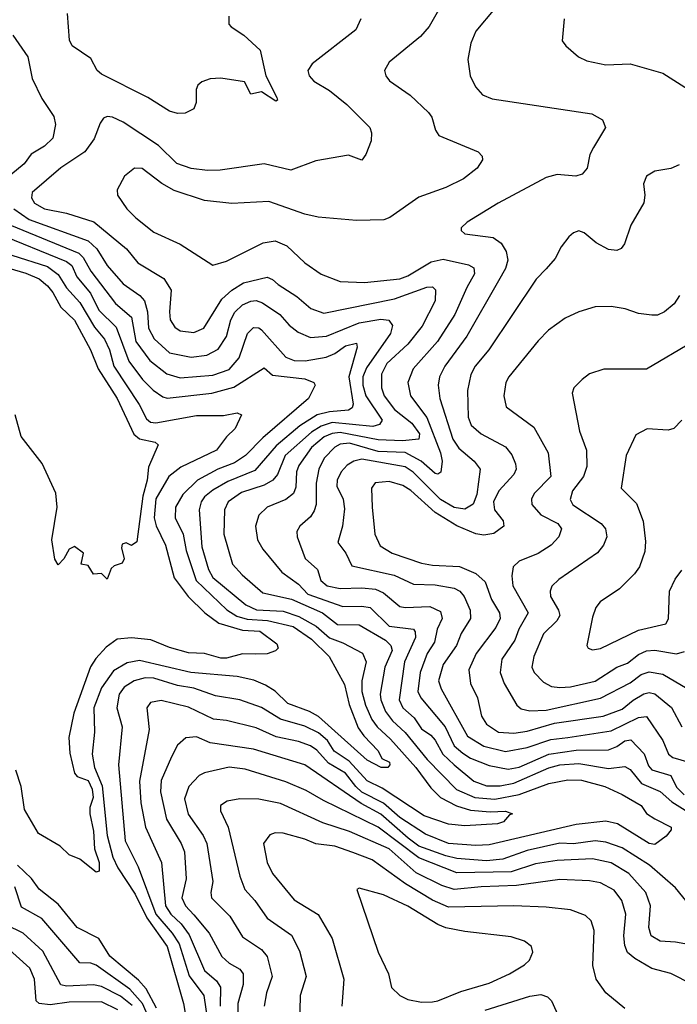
# Model space of a CAD drawing. Extents: x 1308313 to 1441400, y 959662 to 1036319.
# Tile 320 of 656: x 1351463 to 1353888, y 1010432 to 1014062. Entities that reach past the tile are written whole.
import ezdxf

# ---------------------------------------------------------------- set-up
doc = ezdxf.new("R2010")
doc.units = 0

msp = doc.modelspace()

# ---------------------------------------------------------------- linework, layer by layer
at = {"layer": '0CON10XD'}
for points in [[(1352233.8, 1014075), (1352234.4, 1014045), (1352243.3, 1014035), (1352289.4, 1014005), (1352349.3, 1013949.3), (1352371.2, 1013855), (1352411.5, 1013775), (1352413.8, 1013765), (1352407.9, 1013762.1), (1352355, 1013795.5), (1352315, 1013787.5), (1352292.3, 1013832.3), (1352205, 1013846), (1352165, 1013843.8), (1352135, 1013833.3), (1352119.3, 1013820.7), (1352113.3, 1013805), (1352113.6, 1013756.4), (1352105, 1013733.3), (1352073.3, 1013716.7), (1352045, 1013716), (1352015, 1013724.3), (1351935, 1013775.6), (1351765, 1013860.8), (1351748.9, 1013875), (1351725, 1013918.9), (1351655.9, 1013965.9), (1351646.5, 1013986.5), (1351639.6, 1014085)], [(1353012.7, 1014105), (1352973.2, 1014036.8), (1352940.7, 1013999.3), (1352825.7, 1013905), (1352808.6, 1013875), (1352813.1, 1013855), (1352827, 1013837), (1352903.1, 1013783.1), (1352970.1, 1013720.1), (1352983.1, 1013703.1), (1352996.8, 1013655), (1353009.1, 1013635), (1353153.3, 1013575), (1353168.6, 1013558.6), (1353170, 1013545), (1353150, 1013515), (1353099.2, 1013475), (1353035, 1013443.1), (1352935, 1013407.1), (1352827.8, 1013332.2), (1352805.9, 1013324.1), (1352705, 1013321.5), (1352563.9, 1013333.9), (1352515, 1013344.5), (1352381.4, 1013391.4), (1352245.4, 1013384.6), (1352145, 1013395.4), (1352032.4, 1013432.4), (1351987.5, 1013457.5), (1351915, 1013513.3), (1351885.6, 1013514.4), (1351849.2, 1013485), (1351822, 1013435), (1351824, 1013415), (1351858.1, 1013365), (1351890.9, 1013330.9), (1351958, 1013278), (1352055, 1013234.5), (1352175, 1013156.9), (1352225, 1013171.2), (1352360.5, 1013239.5), (1352405, 1013247.1), (1352448.3, 1013228.3), (1352514.4, 1013165), (1352575, 1013123.6), (1352645, 1013096.9), (1352735, 1013092.7), (1352865, 1013106.7), (1352895, 1013117.6), (1352980.5, 1013169.5), (1353025, 1013178.7), (1353118.5, 1013158.5), (1353137.4, 1013147.4), (1353140.3, 1013125), (1353112.4, 1013075), (1353068.3, 1012975), (1353003.9, 1012875), (1352914.1, 1012775), (1352894.7, 1012725), (1352904.7, 1012675), (1352964.5, 1012595), (1353015.2, 1012465), (1353021.4, 1012435), (1353016, 1012394), (1353005, 1012386.9), (1352995, 1012389.2), (1352944, 1012435), (1352885, 1012466.2), (1352785, 1012470.1), (1352679.1, 1012500.9), (1352645, 1012496.9), (1352625, 1012485.9), (1352586.1, 1012445), (1352565.6, 1012405), (1352556.7, 1012353.3), (1352556.7, 1012275), (1352548.9, 1012251.1), (1352535, 1012229.1), (1352495.5, 1012195), (1352485.4, 1012175), (1352486.8, 1012155), (1352515.6, 1012075.6), (1352561.2, 1012035), (1352574, 1011994), (1352596.4, 1011975), (1352645, 1011964.8), (1352725, 1011968.1), (1352775, 1011962.2), (1352805, 1011949.5), (1352865, 1011899.2), (1352885, 1011894.8), (1352975, 1011899), (1353015, 1011880), (1353020.5, 1011855), (1353002.7, 1011815), (1352992.4, 1011767.6), (1352966, 1011725), (1352939.4, 1011655), (1352931.9, 1011585), (1352942.1, 1011562.1), (1353031.7, 1011455), (1353065.5, 1011385.5), (1353097.5, 1011357.5), (1353125, 1011340), (1353195, 1011312.4), (1353265, 1011299.4), (1353305, 1011306.1), (1353415, 1011354.7), (1353515, 1011368.7), (1353635, 1011370.8), (1353665, 1011382.2), (1353695, 1011403.4), (1353717.1, 1011407.1), (1353765.8, 1011355.8), (1353782, 1011312), (1353795, 1011296.1), (1353865, 1011276), (1353885, 1011232.9), (1353914, 1011205)], [(1353215, 1014102.9), (1353145, 1014020), (1353126.5, 1013975), (1353115.7, 1013915), (1353124.2, 1013855), (1353144.5, 1013814.5), (1353170, 1013785), (1353205, 1013770), (1353572.5, 1013715), (1353612.7, 1013692.7), (1353624, 1013665), (1353578.7, 1013591.3), (1353565.7, 1013565), (1353555.5, 1013514.5), (1353537.3, 1013492.7), (1353514.4, 1013485.6), (1353445, 1013491.2), (1353405, 1013479.6), (1353227.5, 1013385), (1353113.8, 1013315), (1353091.2, 1013295), (1353091.2, 1013285), (1353105, 1013272.9), (1353208.8, 1013258.8), (1353238.5, 1013238.5), (1353256.7, 1013206.8), (1353263.1, 1013175), (1353254.2, 1013145), (1353228.7, 1013098.7), (1353112.5, 1012895), (1353030.5, 1012785), (1353011.2, 1012745), (1353005.8, 1012715), (1353012.4, 1012665), (1353060.8, 1012515), (1353083, 1012483), (1353138.8, 1012435), (1353160.8, 1012405), (1353148.9, 1012311.1), (1353135, 1012275.5), (1353105, 1012257.6), (1353065, 1012264.1), (1353015, 1012292.7), (1352913.5, 1012393.5), (1352885, 1012413.8), (1352725, 1012441.9), (1352695.2, 1012434.8), (1352670.1, 1012419.9), (1352648.3, 1012395), (1352634.3, 1012365), (1352632.8, 1012342.8), (1352655.3, 1012295), (1352660.9, 1012259.1), (1352653.1, 1012195), (1352636.5, 1012135), (1352665.2, 1012095.2), (1352688.3, 1012048.3), (1352844, 1012014), (1352915, 1011981.3), (1352995, 1011978.5), (1353065, 1011966.1), (1353086.8, 1011955), (1353102.1, 1011935), (1353123.8, 1011885), (1353125.8, 1011855), (1353091.3, 1011798.7), (1353073.5, 1011755), (1353024.8, 1011685), (1353007.7, 1011625), (1353016.8, 1011595), (1353115, 1011420.7), (1353174.4, 1011384.4), (1353255, 1011364.5), (1353335, 1011379.2), (1353421.4, 1011408.6), (1353484.6, 1011415.4), (1353645, 1011440.3), (1353745, 1011489.3), (1353775, 1011493.4), (1353834.8, 1011405), (1353855.9, 1011355), (1353872.4, 1011342.4), (1353931.1, 1011325)], [(1352721.2, 1014065), (1352702.9, 1014025), (1352541.2, 1013898.8), (1352525.7, 1013875), (1352530.6, 1013855), (1352547.1, 1013835), (1352605, 1013800.4), (1352669.4, 1013749.4), (1352754.3, 1013665), (1352760.8, 1013645), (1352759.2, 1013615), (1352740, 1013565), (1352725, 1013543.8), (1352675, 1013562), (1352555, 1013541.4), (1352462.4, 1013507.6), (1352365, 1013530), (1352202.7, 1013507.3), (1352155, 1013505.9), (1352095, 1013513.4), (1352042, 1013532), (1351975, 1013597.9), (1351845, 1013684.1), (1351805, 1013702.7), (1351785, 1013704.4), (1351771.5, 1013698.5), (1351759.1, 1013680.9), (1351737.7, 1013622.3), (1351703.6, 1013575), (1351614.8, 1013515.2), (1351509.1, 1013425), (1351506.1, 1013405), (1351516.9, 1013385), (1351554.3, 1013365), (1351635, 1013349.1), (1351736.7, 1013316.7), (1351856.6, 1013216.6), (1351898.2, 1013165), (1351995, 1013107.7), (1352020.9, 1013065), (1352014.7, 1012985.3), (1352018.2, 1012955), (1352035, 1012927.9), (1352055, 1012914.7), (1352105, 1012908.8), (1352141.5, 1012925), (1352208.8, 1013031.2), (1352245.4, 1013064.6), (1352288.6, 1013091.4), (1352375, 1013112.2), (1352395, 1013104.6), (1352415.6, 1013085.6), (1352485, 1013041.6), (1352537.1, 1012997.1), (1352585, 1012979.5), (1352845, 1013032.7), (1352965, 1013076.3), (1352985, 1013077.3), (1352996.6, 1013066.6), (1352995.3, 1013025), (1352947.3, 1012932.7), (1352894.1, 1012865.9), (1352817, 1012795), (1352797.8, 1012755), (1352797.7, 1012705), (1352807.6, 1012675), (1352845, 1012625.2), (1352909.5, 1012575), (1352937.5, 1012535), (1352935, 1012515.5), (1352875, 1012509.6), (1352785, 1012513.6), (1352645, 1012540.1), (1352615, 1012536.5), (1352586.2, 1012523.8), (1352539.3, 1012485), (1352491.8, 1012418.2), (1352484.2, 1012395), (1352481.9, 1012338.1), (1352472.2, 1012315), (1352445, 1012293.6), (1352375.7, 1012264.3), (1352344.6, 1012235), (1352332.2, 1012195), (1352339.6, 1012145), (1352359.9, 1012109.9), (1352430, 1012025), (1352491.4, 1011981.4), (1352525, 1011943.8), (1352655, 1011898.5), (1352725, 1011900.3), (1352755, 1011895.2), (1352825, 1011826.4), (1352915, 1011814.6), (1352921.9, 1011805), (1352922.5, 1011785), (1352882.2, 1011695), (1352862.4, 1011555), (1352876.1, 1011525), (1352918.3, 1011488.3), (1352945, 1011448), (1352979.7, 1011425), (1352995.6, 1011405.6), (1353024.1, 1011355), (1353064.7, 1011314.7), (1353138, 1011255), (1353185, 1011237.8), (1353235, 1011238), (1353285, 1011247.2), (1353415, 1011303.6), (1353455, 1011314.9), (1353525, 1011319.7), (1353635, 1011301), (1353695, 1011309.5), (1353715, 1011297.4), (1353756, 1011246), (1353825, 1011216.7), (1353868.6, 1011178.6), (1354025, 1011080)], [(1353471.2, 1014065), (1353464.2, 1013984.2), (1353476.7, 1013965), (1353523.3, 1013925), (1353555, 1013910), (1353625, 1013895.7), (1353715, 1013898.9), (1353835, 1013864.3), (1353957, 1013787)], [(1351437.1, 1014005), (1351492.9, 1013925), (1351508.5, 1013845), (1351545, 1013771.9), (1351588.8, 1013705), (1351595.3, 1013675), (1351584.6, 1013625), (1351554.8, 1013595.2), (1351505, 1013566), (1351479.1, 1013530.9), (1351429.7, 1013490.3)], [(1353895, 1013526.9), (1353865, 1013513.1), (1353805, 1013503.1), (1353774.2, 1013485), (1353763.2, 1013456.8), (1353768.9, 1013415), (1353765, 1013386.7), (1353717.5, 1013305), (1353693.1, 1013235), (1353681.9, 1013218.1), (1353665, 1013210.6), (1353635, 1013214.4), (1353589.4, 1013239.4), (1353545, 1013276.2), (1353525, 1013283.3), (1353505, 1013276.2), (1353488.3, 1013261.7), (1353460, 1013225), (1353438, 1013182), (1353405, 1013142.9), (1353367.5, 1013105), (1353192.8, 1012845), (1353142.2, 1012785), (1353126.6, 1012753.4), (1353114.2, 1012695), (1353116.6, 1012596.6), (1353127.5, 1012567.5), (1353164.5, 1012535), (1353255, 1012487.5), (1353278.4, 1012458.4), (1353292, 1012425), (1353294, 1012405), (1353286, 1012385), (1353229.7, 1012325), (1353210.2, 1012285), (1353214.2, 1012255), (1353246.5, 1012215), (1353248.1, 1012195), (1353212.2, 1012167.8), (1353175, 1012161.9), (1353145, 1012166.3), (1353075, 1012195.8), (1352995.1, 1012245.1), (1352905, 1012326), (1352876.1, 1012345), (1352825, 1012359.6), (1352774.3, 1012355), (1352760.4, 1012335), (1352762.6, 1012265), (1352772.7, 1012165), (1352792.2, 1012122.2), (1352836.9, 1012095), (1352945, 1012058.5), (1352985, 1012050.9), (1353085, 1012046.1), (1353145, 1012019.8), (1353179.1, 1011989.1), (1353202.4, 1011925), (1353232.6, 1011875), (1353234.7, 1011855), (1353218.6, 1011821.4), (1353146.7, 1011725), (1353119.4, 1011665), (1353125.3, 1011615), (1353151.5, 1011561.5), (1353165.9, 1011495), (1353185, 1011464.7), (1353229.4, 1011435), (1353285, 1011431.9), (1353335, 1011439.3), (1353435, 1011468.8), (1353614.3, 1011495), (1353685, 1011520.5), (1353725, 1011553.7), (1353765, 1011576.4), (1353785, 1011581.2), (1353805, 1011577), (1353866.7, 1011526.7), (1353904.7, 1011455)], [(1351441.6, 1013365), (1351497.1, 1013325), (1351715, 1013246.4), (1351746.9, 1013216.9), (1351785, 1013155.9), (1351845, 1013088.4), (1351905.5, 1013045.5), (1351922.5, 1013025), (1351934.2, 1012985), (1351937.7, 1012925), (1351959, 1012885), (1352015, 1012834), (1352095, 1012818), (1352152.9, 1012825), (1352195, 1012847.2), (1352225, 1012893.6), (1352242.1, 1012955), (1352256.8, 1012983.2), (1352285, 1013010.4), (1352315, 1013024.8), (1352335, 1013026.3), (1352358.5, 1013018.5), (1352421.8, 1012975), (1352456.4, 1012936.4), (1352490.1, 1012910.1), (1352535, 1012890), (1352595, 1012895.6), (1352715, 1012944.8), (1352795, 1012958.3), (1352824.7, 1012954.7), (1352837.8, 1012935), (1352830.2, 1012905), (1352741.6, 1012778.4), (1352729, 1012745), (1352729, 1012715), (1352739.3, 1012675), (1352799.3, 1012585), (1352790.1, 1012569.9), (1352765, 1012561.8), (1352615, 1012576.6), (1352575, 1012563.6), (1352538.8, 1012541.2), (1352441.5, 1012455), (1352413.5, 1012385), (1352396.4, 1012365), (1352364.3, 1012345.7), (1352280.8, 1012319.2), (1352231.8, 1012285), (1352218.1, 1012255), (1352215.7, 1012165.7), (1352247.5, 1012055), (1352283.9, 1012015), (1352359.3, 1011949.3), (1352465, 1011925.7), (1352579.2, 1011875), (1352635, 1011832.9), (1352715, 1011831.6), (1352811.6, 1011775), (1352831.9, 1011755), (1352836.1, 1011736.1), (1352809.7, 1011675), (1352792.4, 1011575), (1352794.6, 1011554.6), (1352812.3, 1011512.3), (1352837.8, 1011477.8), (1352885, 1011434.3), (1352965.6, 1011335), (1353074.2, 1011224.2), (1353141.5, 1011195), (1353215, 1011189.1), (1353305, 1011205.6), (1353415, 1011246.6), (1353485, 1011259.9), (1353535, 1011258.8), (1353621.1, 1011235), (1353685, 1011205.3), (1353755.5, 1011165), (1353775, 1011136), (1353805.6, 1011115.6), (1353865.4, 1011085.4), (1353865.7, 1011075), (1353847.6, 1011052.4), (1353805, 1011021.4), (1353785, 1011025.6), (1353667.2, 1011097.2), (1353625, 1011107.5), (1353515, 1011095.6), (1353195, 1011019.8), (1353145, 1011017.2), (1353044.7, 1011024.7), (1352959.2, 1011059.2), (1352865, 1011120.6), (1352805, 1011174), (1352725, 1011214.7), (1352702, 1011235), (1352664.1, 1011285), (1352601.7, 1011321.7), (1352558.9, 1011368.9), (1352535, 1011384.8), (1352490.8, 1011400.8), (1352408.6, 1011418.6), (1352335, 1011451.7), (1352225, 1011478), (1352177, 1011483), (1352085, 1011528.1), (1351985, 1011552.2), (1351945, 1011544.5), (1351931.2, 1011525), (1351940, 1011445), (1351904.8, 1011254.8), (1351909.4, 1011175), (1351926.7, 1011085), (1351985.8, 1010955), (1352001.1, 1010795), (1352020, 1010765), (1352058.8, 1010728.8), (1352088.1, 1010688.1), (1352145, 1010556.7), (1352189.1, 1010519.1), (1352203.8, 1010495), (1352201.7, 1010425)], [(1351405, 1013314.3), (1351680.8, 1013200.8), (1351697.4, 1013185), (1351724.9, 1013134.9), (1351816.1, 1013016.1), (1351875, 1012965.3), (1351891.2, 1012875), (1351942.9, 1012805), (1352005, 1012756.5), (1352055, 1012742.2), (1352175, 1012752), (1352235, 1012772), (1352272.7, 1012815), (1352302.9, 1012905), (1352325, 1012926.8), (1352345, 1012925.9), (1352355, 1012918.2), (1352445, 1012817.8), (1352475.5, 1012805.5), (1352515.2, 1012804.8), (1352592.7, 1012817.3), (1352625, 1012831.2), (1352665, 1012859.5), (1352705, 1012868.9), (1352707.6, 1012855), (1352677.1, 1012745), (1352693.2, 1012645), (1352689.3, 1012630.7), (1352675, 1012622.8), (1352605, 1012616.9), (1352559.6, 1012605), (1352496, 1012565), (1352409, 1012491), (1352329.6, 1012400.4), (1352230.1, 1012359.9), (1352175, 1012328), (1352145, 1012303.1), (1352132.6, 1012285), (1352124.3, 1012255), (1352135, 1012118.6), (1352159.3, 1012035), (1352175.4, 1012005.4), (1352296.9, 1011905), (1352336.6, 1011886.6), (1352435, 1011881), (1352492, 1011862), (1352556, 1011826), (1352605, 1011782.8), (1352654.6, 1011764.6), (1352726.9, 1011726.9), (1352740.3, 1011695), (1352725.2, 1011625), (1352724.9, 1011585), (1352738.6, 1011535), (1352762.2, 1011482.2), (1352780.8, 1011455), (1352829.9, 1011409.9), (1352924, 1011305), (1352979.8, 1011229.8), (1353014.7, 1011194.7), (1353074.5, 1011164.5), (1353125, 1011148.6), (1353198.5, 1011141.5), (1353254.5, 1011144.5), (1353280, 1011135), (1353269.1, 1011130.9), (1353246.9, 1011105), (1353225, 1011097.1), (1353105, 1011090.6), (1353045, 1011096.1), (1352955, 1011127.3), (1352799.2, 1011229.2), (1352745, 1011256.3), (1352678.5, 1011328.5), (1352622.6, 1011365), (1352598.3, 1011405), (1352565, 1011433.4), (1352515, 1011458), (1352425, 1011483.6), (1352355, 1011526.1), (1352275, 1011554.8), (1352185, 1011569.3), (1352105, 1011597.5), (1352045, 1011607.1), (1351958, 1011635), (1351925, 1011636.2), (1351885, 1011624.8), (1351848.7, 1011601.3), (1351829.8, 1011575), (1351821.3, 1011525), (1351840.2, 1011455), (1351827.5, 1011315), (1351851.9, 1011035), (1351899.5, 1010939.5), (1351964.9, 1010765), (1352025.7, 1010695), (1352050.8, 1010655), (1352087.9, 1010537.9), (1352141.7, 1010465), (1352162.3, 1010322.3)], [(1351375, 1013276.4), (1351635, 1013170.1), (1351655, 1013155.9), (1351673.6, 1013113.6), (1351723.8, 1013053.8), (1351755, 1012990.7), (1351818.3, 1012928.3), (1351865, 1012803.7), (1351916.2, 1012735), (1351955, 1012696.6), (1351991.1, 1012671.1), (1352006.8, 1012666.8), (1352171.2, 1012685), (1352252.8, 1012707.2), (1352365, 1012778.5), (1352395, 1012751.2), (1352515, 1012738), (1352547.5, 1012725), (1352552.9, 1012715), (1352528.1, 1012665), (1352359.8, 1012520.2), (1352296.1, 1012455), (1352255, 1012427.9), (1352194, 1012405), (1352118.2, 1012365), (1352065, 1012311.6), (1352037.8, 1012265), (1352035.7, 1012225), (1352066.2, 1012165), (1352077.3, 1012105), (1352113.9, 1011995), (1352226.5, 1011886.5), (1352263.7, 1011863.7), (1352302.2, 1011852.2), (1352377.2, 1011847.2), (1352471, 1011825), (1352538.6, 1011778.6), (1352604.3, 1011715), (1352661.2, 1011611.2), (1352678.1, 1011538.1), (1352711.2, 1011451.2), (1352731.6, 1011421.6), (1352785, 1011367.1), (1352798.3, 1011338.3), (1352826.9, 1011325), (1352828.6, 1011315), (1352821.2, 1011305), (1352796.2, 1011305), (1352745, 1011332.5), (1352565, 1011493.4), (1352532.1, 1011512.1), (1352451.4, 1011541.4), (1352405, 1011586.7), (1352368.9, 1011608.9), (1352326.8, 1011626.8), (1352265, 1011640.6), (1352094.3, 1011655.7), (1351905, 1011699.3), (1351858.6, 1011691.4), (1351808.2, 1011661.8), (1351765, 1011599.2), (1351736, 1011525), (1351738.9, 1011435), (1351729.8, 1011355), (1351738.5, 1011305), (1351767.5, 1011237.6), (1351785.1, 1011055), (1351806.7, 1010975), (1351824.6, 1010935), (1351888.1, 1010838.1), (1351931.3, 1010751.3), (1352006.7, 1010645), (1352067.5, 1010435), (1352085.8, 1010325.8)], [(1351434.1, 1013194.1), (1351565, 1013152), (1351605, 1013123.1), (1351635, 1013073.2), (1351685, 1013019), (1351738.8, 1012928.8), (1351775, 1012884.2), (1351793.4, 1012845), (1351809.6, 1012785), (1351903.3, 1012643.3), (1351930, 1012590), (1351945, 1012578.3), (1351965, 1012575.9), (1352115, 1012603.3), (1352215, 1012602.4), (1352265, 1012612.1), (1352280.6, 1012605), (1352257.3, 1012555), (1352225.3, 1012524.7), (1352188.5, 1012475), (1352057.4, 1012412.6), (1352012.5, 1012377.5), (1351965, 1012295.4), (1351959.1, 1012225), (1351965.6, 1012195.6), (1352000.2, 1012125), (1352032.1, 1012005), (1352083.6, 1011935), (1352145.6, 1011875.5), (1352197.3, 1011837.3), (1352285, 1011811.7), (1352348, 1011808), (1352411.7, 1011761.7), (1352415.7, 1011745), (1352406, 1011735), (1352375, 1011724.1), (1352333, 1011723), (1352285, 1011724.6), (1352225, 1011707.7), (1352205, 1011708.7), (1352145, 1011725.2), (1352085, 1011728.4), (1352015, 1011747.5), (1351945.9, 1011775.9), (1351875, 1011783.2), (1351821.9, 1011778.1), (1351781.3, 1011748.6), (1351743.1, 1011706.9), (1351723.9, 1011676.1), (1351661.9, 1011505), (1351644, 1011416), (1351648.2, 1011358.2), (1351665.2, 1011285), (1351675, 1011271.9), (1351715, 1011257), (1351729.9, 1011225), (1351733.5, 1011195), (1351721.7, 1011158.3), (1351721.9, 1011135), (1351735, 1011071.2), (1351739.2, 1011005), (1351755.8, 1010955), (1351756.3, 1010923.7), (1351745, 1010920), (1351685, 1010967.5), (1351645, 1010983.3), (1351612.5, 1011015), (1351532.1, 1011062.1), (1351480, 1011150), (1351468.4, 1011235), (1351449.1, 1011295)], [(1351370.6, 1013160.6), (1351485, 1013127.4), (1351535, 1013106.5), (1351565, 1013080.4), (1351585, 1013056.8), (1351615, 1013002.6), (1351665, 1012954.2), (1351724.4, 1012845), (1351752.8, 1012775), (1351822.5, 1012665), (1351883.8, 1012533.8), (1351905, 1012517), (1351962.5, 1012505), (1351973.3, 1012495), (1351937.6, 1012412.4), (1351933.3, 1012365), (1351916.5, 1012305), (1351895, 1012136.7), (1351875, 1012123.8), (1351855, 1012133.3), (1351841.2, 1012128.8), (1351838.8, 1012115), (1351847.8, 1012075), (1351841.1, 1012058.9), (1351811.2, 1012048.8), (1351800.7, 1012039.3), (1351785, 1012000), (1351765, 1012020), (1351735, 1012017.5), (1351715, 1012050), (1351690, 1012055), (1351697.5, 1012095), (1351665, 1012120), (1351645, 1012110), (1351625.8, 1012074.2), (1351605, 1012052.5), (1351592.9, 1012072.9), (1351581.2, 1012145), (1351601.5, 1012265), (1351596.4, 1012316.4), (1351546, 1012426), (1351467.9, 1012525), (1351445.8, 1012605.8)], [(1353896.9, 1013045), (1353877.1, 1013015), (1353840.8, 1012985), (1353815, 1012972.5), (1353795, 1012972.5), (1353745, 1012978.5), (1353696.2, 1012996.2), (1353645, 1013004.4), (1353585, 1013003.3), (1353524.6, 1012985.4), (1353475, 1012961.1), (1353413.1, 1012916.9), (1353375, 1012877.5), (1353266.5, 1012745), (1353255.9, 1012724.1), (1353248.8, 1012675), (1353256.7, 1012635), (1353359.6, 1012559.6), (1353411.6, 1012465), (1353421.9, 1012378.1), (1353360, 1012315), (1353350.8, 1012295), (1353351.5, 1012275), (1353385, 1012236.5), (1353447.1, 1012205), (1353461.8, 1012185), (1353450.9, 1012155), (1353422.5, 1012125), (1353375.6, 1012094.4), (1353305, 1012065.4), (1353282.7, 1012045), (1353277.7, 1012012.3), (1353281.1, 1011975), (1353337.9, 1011875), (1353304.3, 1011815.7), (1353288.8, 1011775), (1353241.1, 1011705), (1353235.2, 1011655.2), (1353249.4, 1011615), (1353296.7, 1011535), (1353312, 1011522), (1353343.8, 1011513.8), (1353405, 1011517.2), (1353605, 1011561.2), (1353715, 1011617), (1353755, 1011647.9), (1353785, 1011657.8), (1353835, 1011649.1), (1353925, 1011596.4)], [(1353945.3, 1012874.7), (1353775, 1012773.1), (1353616.8, 1012773.2), (1353565, 1012755.8), (1353538, 1012735), (1353506.2, 1012705), (1353500.8, 1012685), (1353527.9, 1012545), (1353553.9, 1012475), (1353554.1, 1012415), (1353542, 1012378), (1353501.8, 1012325), (1353492.9, 1012292.9), (1353503.6, 1012273.6), (1353607.1, 1012205), (1353623.1, 1012185), (1353628.2, 1012155), (1353615.7, 1012124.3), (1353593.7, 1012096.3), (1353451.8, 1011998.2), (1353426, 1011974), (1353419.1, 1011955), (1353420.4, 1011935), (1353450.3, 1011885), (1353454.7, 1011865), (1353444.4, 1011845.6), (1353395, 1011797.8), (1353359.4, 1011715), (1353352, 1011675), (1353360, 1011655), (1353395, 1011620.4), (1353423.9, 1011603.9), (1353455, 1011600.7), (1353495, 1011603), (1353585, 1011623.4), (1353665.2, 1011674.8), (1353705, 1011689.4), (1353745, 1011721.5), (1353775, 1011734.8), (1353805, 1011737.7), (1353885.8, 1011724.2), (1353915, 1011732.3)], [(1353905, 1012585.8), (1353876, 1012555), (1353855, 1012549.1), (1353776.6, 1012553.4), (1353735, 1012532), (1353700, 1012455), (1353681.4, 1012335), (1353738.3, 1012278.2), (1353762.9, 1012212.9), (1353771.1, 1012138.9), (1353768.2, 1012101.8), (1353748.5, 1012045), (1353730.5, 1012019.5)], [(1353730.5, 1012019.5), (1353675, 1011964.4), (1353604, 1011916), (1353588.1, 1011895), (1353575, 1011860), (1353554.3, 1011755), (1353560, 1011745), (1353575, 1011738.6), (1353605, 1011744.5), (1353745, 1011811.1), (1353845.6, 1011835), (1353856.2, 1011853.8), (1353859.6, 1011955), (1353880.5, 1011999.5), (1353905, 1012032.9)], [(1353935.7, 1010795.7), (1353881.4, 1010861.4), (1353785.3, 1010945.3), (1353685, 1011008.9), (1353625, 1011030.3), (1353585, 1011034.8), (1353505, 1011023.9), (1353455, 1011025.9), (1353335, 1010999.9), (1353245, 1010967.1), (1353185, 1010961.8), (1353075, 1010970), (1353035, 1010979.7), (1352935, 1011014.9), (1352895.1, 1011045.1), (1352795, 1011132.8), (1352722.5, 1011172.5), (1352515, 1011315.7), (1352325, 1011372.8), (1352165, 1011396.2), (1352115, 1011418.9), (1352075.3, 1011414.7), (1352045, 1011387.5), (1352022.8, 1011345), (1351985, 1011257.5), (1351982.2, 1011215), (1352004.8, 1011115), (1352058.6, 1011025), (1352070.2, 1010995), (1352076.7, 1010895), (1352061.4, 1010825), (1352073.8, 1010795), (1352105, 1010761.9), (1352161.6, 1010695), (1352208, 1010608), (1352235, 1010584.2), (1352275, 1010562), (1352287.5, 1010545), (1352287.2, 1010505), (1352267.9, 1010435), (1352266.8, 1010345)], [(1353985, 1010643.5), (1353881.2, 1010661.2), (1353825, 1010665.3), (1353791.8, 1010685), (1353782.9, 1010715), (1353790, 1010795), (1353772.3, 1010845), (1353709.7, 1010915), (1353645, 1010954.4), (1353575, 1010968.4), (1353445, 1010962.3), (1353365, 1010950.4), (1353275, 1010920.2), (1353075, 1010916.6), (1352935, 1010972.1), (1352785, 1011085.9), (1352583.3, 1011183.3), (1352519.1, 1011220.9), (1352445, 1011252.6), (1352295, 1011299.1), (1352235, 1011306.6), (1352145, 1011285.9), (1352125, 1011275.4), (1352086.5, 1011235), (1352070.5, 1011189.5), (1352083.8, 1011133.8), (1352139.8, 1011055), (1352152.9, 1011025), (1352175.2, 1010885.2), (1352167.2, 1010845), (1352170.8, 1010825), (1352237.8, 1010757.8), (1352285, 1010681.2), (1352355, 1010634.6), (1352375, 1010609.2), (1352393.4, 1010535), (1352373.1, 1010475), (1352364.1, 1010425)], [(1353945, 1010505.4), (1353865, 1010545.4), (1353795, 1010564.5), (1353731.2, 1010601.2), (1353705, 1010623.5), (1353695, 1010648.8), (1353691.1, 1010685), (1353697.9, 1010765), (1353684.1, 1010815), (1353655, 1010852.8), (1353605, 1010880.2), (1353565, 1010887.6), (1353455, 1010892.1), (1353295, 1010870.1), (1353165, 1010865.7), (1353065, 1010855.2), (1353020.2, 1010870.2), (1352925, 1010916.5), (1352825, 1011005.4), (1352679.7, 1011069.7), (1352581.3, 1011101.3), (1352425, 1011172.2), (1352345, 1011188.9), (1352275, 1011190), (1352228.3, 1011181.7), (1352202.9, 1011165), (1352203.3, 1011145), (1352231.4, 1011085), (1352274.3, 1010904.3), (1352293.3, 1010855), (1352330.4, 1010815), (1352375, 1010750), (1352465, 1010687.5), (1352495, 1010630), (1352519.2, 1010535), (1352497.5, 1010465), (1352494.7, 1010355)], [(1353695, 1010416.4), (1353624.5, 1010475), (1353588.5, 1010525), (1353576.8, 1010575), (1353581.8, 1010705), (1353570.5, 1010740.5), (1353549.8, 1010759.8), (1353495, 1010780.4), (1353405, 1010790.7), (1353285, 1010795.2), (1353045, 1010790.3), (1352985.8, 1010815.8), (1352885.9, 1010875.9), (1352763.3, 1010965), (1352691.9, 1010991.9), (1352625, 1011015.5), (1352555, 1011023.5), (1352515, 1011041.6), (1352435, 1011063.8), (1352405.4, 1011064.6), (1352385, 1011056.5), (1352362.1, 1011025), (1352375.4, 1010955), (1352395.4, 1010915), (1352475, 1010817.9), (1352563.1, 1010763.1), (1352615.2, 1010675.2), (1352658.7, 1010525), (1352651.2, 1010425)], [(1351967.7, 1010417.7), (1351929.3, 1010489.3), (1351900.9, 1010520.9), (1351795, 1010609.5), (1351754.1, 1010675), (1351674.9, 1010714.9), (1351605, 1010801.9), (1351535, 1010857.3), (1351505.9, 1010895.9), (1351454.9, 1010944.9)], [(1351960.3, 1010335), (1351915.8, 1010435.8), (1351868.4, 1010488.4), (1351745, 1010576.1), (1351725, 1010583.5), (1351684.8, 1010584.8), (1351545, 1010748.4), (1351470, 1010790), (1351444.8, 1010865)], [(1352945, 1010439.7), (1352985, 1010441), (1353005, 1010444.8), (1353090.1, 1010479.9), (1353195, 1010510.3), (1353269.4, 1010545), (1353325, 1010577.5), (1353343.1, 1010595), (1353355.8, 1010625), (1353350, 1010645), (1353325, 1010665.6), (1353275, 1010681.5), (1353105, 1010700.5), (1353034.2, 1010714.2), (1353005, 1010726.2), (1352895, 1010794.2), (1352805, 1010835.9), (1352715, 1010860), (1352706.7, 1010855), (1352785.5, 1010625), (1352822.5, 1010545), (1352834, 1010494), (1352864.3, 1010465), (1352895, 1010450), (1352945, 1010439.7)], [(1351877.6, 1010427.6), (1351835, 1010461.9), (1351765, 1010497.7), (1351735, 1010504.2), (1351635, 1010499.1), (1351614.2, 1010504.2), (1351548.3, 1010628.3), (1351475, 1010694.3), (1351413.1, 1010725)], [(1351825, 1010412.6), (1351765, 1010441.7), (1351645, 1010439.7), (1351575, 1010430.3), (1351535, 1010435.3), (1351523.3, 1010445), (1351517, 1010525), (1351500.2, 1010565), (1351411.2, 1010645)], [(1353179.5, 1010410.5), (1353345, 1010461.9), (1353385, 1010468), (1353409.5, 1010459.5), (1353424.7, 1010444.7), (1353458.7, 1010368.7)]]:
    msp.add_lwpolyline(points, dxfattribs=at)

doc.saveas('drawing.dxf')
